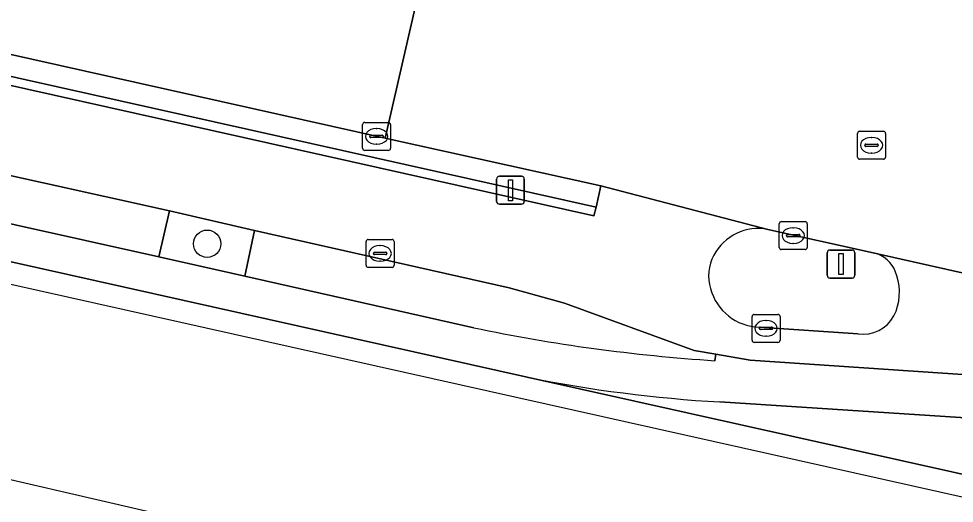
# Model space of a CAD drawing. Extents: x 162172 to 163187, y 382874 to 383685.
# Drawn here: x 162523.12 to 162556.6, y 383012.08 to 383029.41 of the extents above; entities that cross this region are included whole.
import ezdxf

# ---------------------------------------------------------------- set-up
doc = ezdxf.new("R2010")
doc.units = 0
for name, color, linetype in [('IMGEO_Boom', 7, 'Continuous'), ('IMGEO_Fietspad_open', 7, 'Continuous'), ('IMGEO_Groenvoorziening', 7, 'Continuous'), ('IMGEO_Kademuur', 7, 'Continuous'), ('IMGEO_Kolk', 7, 'Continuous'), ('IMGEO_Lichtmast', 7, 'Continuous'), ('IMGEO_Muur', 7, 'Continuous'), ('IMGEO_Rijbaan_lokaal_open', 7, 'Continuous'), ('IMGEO_Rioolput', 7, 'Continuous'), ('IMGEO_Verkeerseiland_gesloten', 7, 'Continuous'), ('IMGEO_Verkeerseiland_open', 7, 'Continuous'), ('IMGEO_Voetpad_open', 7, 'Continuous'), ('IMGEO_Waterloop', 7, 'Continuous')]:
    doc.layers.add(name, color=color, linetype=linetype)

msp = doc.modelspace()

# ---------------------------------------------------------------- linework, layer by layer
at = {"layer": 'IMGEO_Boom'}
msp.add_circle((162529.863, 383021.362), 0.489, dxfattribs=at)
at = {"layer": 'IMGEO_Fietspad_open'}
for points in [[(162549.926, 383021.874), (162543.947, 383023.434), (162543.781, 383022.666), (162543.703, 383022.357), (162314.763, 383073.543)], [(162510.415, 383026.546), (162528.512, 383022.538), (162531.554, 383021.839), (162540.668, 383019.789), (162542.644, 383019.23), (162547.286, 383017.543), (162548.064, 383017.414), (162549.295, 383017.196), (162557.254, 383016.658), (162568.783, 383015.89), (162570.095, 383015.866), (162570.372, 383016.996), (162570.463, 383017.371), (162566.672, 383017.26), (162558.536, 383017.79)], [(162558.737, 383019.897), (162553.852, 383020.997)], [(162553.159, 383018.133), (162549.616, 383018.378)]]:
    msp.add_lwpolyline(points, dxfattribs=at)
for centre, radius, start, end in [((162549.585, 383020.103), 1.803, 79.1032, 151.9936), ((162549.326, 383020.22), 1.52, 151.2901, 197.8111), ((162553.429, 383019.93), 1.148, 14.5239, 68.3769), ((162552.731, 383019.622), 1.905, 333.7376, 18.2326), ((162549.659, 383020.216), 1.838, 194.5211, 268.6679), ((162553.321, 383019.403), 1.28, 262.7197, 330.8393)]:
    msp.add_arc(centre, radius, start, end, dxfattribs=at)
at = {"layer": 'IMGEO_Groenvoorziening'}
msp.add_lwpolyline([(162531.208, 383020.201), (162531.554, 383021.839), (162528.512, 383022.538), (162528.137, 383020.89)], close=True, dxfattribs=at)
at = {"layer": 'IMGEO_Kademuur'}
msp.add_lwpolyline([(162187.251, 383096.286), (162183.031, 383097.321), (162182.996, 383097.146), (162186.034, 383096.464), (162186.014, 383096.385), (162187.94, 383094.645), (162313.239, 383066.765), (162380.82, 383051.66), (162568.136, 383009.792), (162569.19, 383010.669), (162569.694, 383011.088), (162569.191, 383011.677), (162567.965, 383010.651), (162541.309, 383016.586), (162313.416, 383067.527), (162188.296, 383095.38)], close=True, dxfattribs=at)
at = {"layer": 'IMGEO_Kolk'}
for p, q in [((162535.425, 383024.775), (162535.425, 383025.627)), ((162535.5, 383025.701), (162536.352, 383025.701)), ((162536.426, 383025.627), (162536.426, 383024.775)), ((162535.727, 383025.244), (162536.125, 383025.244)), ((162535.913, 383025.481), (162535.938, 383025.481)), ((162535.684, 383025.195), (162535.684, 383025.207)), ((162536.122, 383025.158), (162535.724, 383025.158)), ((162535.936, 383024.921), (162535.911, 383024.921)), ((162536.168, 383025.207), (162536.168, 383025.195)), ((162536.352, 383024.701), (162535.5, 383024.701)), ((162550.334, 383021.227), (162550.334, 383022.079)), ((162550.409, 383022.153), (162551.261, 383022.153)), ((162550.822, 383021.933), (162550.847, 383021.933)), ((162551.335, 383022.079), (162551.335, 383021.227)), ((162550.593, 383021.647), (162550.593, 383021.659)), ((162551.031, 383021.61), (162550.633, 383021.61)), ((162550.636, 383021.696), (162551.034, 383021.696)), ((162551.077, 383021.659), (162551.077, 383021.647)), ((162535.551, 383020.589), (162535.551, 383021.441)), ((162535.626, 383021.515), (162536.478, 383021.515)), ((162536.039, 383021.295), (162536.064, 383021.295)), ((162536.552, 383021.441), (162536.552, 383020.589)), ((162550.845, 383021.373), (162550.82, 383021.373)), ((162535.81, 383021.009), (162535.81, 383021.021)), ((162536.248, 383020.972), (162535.85, 383020.972)), ((162535.853, 383021.058), (162536.251, 383021.058)), ((162536.294, 383021.021), (162536.294, 383021.009)), ((162551.261, 383021.153), (162550.409, 383021.153)), ((162536.062, 383020.735), (162536.037, 383020.735)), ((162536.478, 383020.515), (162535.626, 383020.515)), ((162549.363, 383017.907), (162549.363, 383018.759)), ((162549.438, 383018.833), (162550.29, 383018.833)), ((162549.851, 383018.613), (162549.876, 383018.613)), ((162550.364, 383018.759), (162550.364, 383017.907)), ((162549.622, 383018.327), (162549.622, 383018.339)), ((162550.06, 383018.29), (162549.662, 383018.29)), ((162549.665, 383018.376), (162550.063, 383018.376)), ((162550.106, 383018.339), (162550.106, 383018.327)), ((162549.874, 383018.053), (162549.849, 383018.053)), ((162550.29, 383017.833), (162549.438, 383017.833))]:
    msp.add_line(p, q, dxfattribs=at)
for points in [[(162535.425, 383024.775), (162535.425, 383025.627)], [(162535.5, 383025.701), (162536.352, 383025.701)], [(162536.426, 383025.627), (162536.426, 383024.775)], [(162536.352, 383024.701), (162535.5, 383024.701)], [(162550.334, 383021.227), (162550.334, 383022.079)], [(162550.409, 383022.153), (162551.261, 383022.153)], [(162551.335, 383022.079), (162551.335, 383021.227)], [(162535.551, 383020.589), (162535.551, 383021.441)], [(162535.626, 383021.515), (162536.478, 383021.515)], [(162536.552, 383021.441), (162536.552, 383020.589)], [(162551.261, 383021.153), (162550.409, 383021.153)], [(162536.478, 383020.515), (162535.626, 383020.515)], [(162549.363, 383017.907), (162549.363, 383018.759)], [(162549.438, 383018.833), (162550.29, 383018.833)], [(162550.364, 383018.759), (162550.364, 383017.907)], [(162550.29, 383017.833), (162549.438, 383017.833)]]:
    msp.add_lwpolyline(points, dxfattribs=at)
for centre, radius, start, end in [((162535.502, 383025.625), 0.0765, 91.552, 178.448), ((162535.502, 383025.625), 0.0765, 91.552, 178.448), ((162536.35, 383025.625), 0.0765, 1.552, 88.448), ((162536.35, 383025.625), 0.0765, 1.552, 88.448), ((162535.724, 383025.204), 0.0403, 85.8775, 175.7526), ((162536.129, 383025.206), 0.0386, 1.7309, 96.639), ((162535.721, 383025.194), 0.0366, 178.938, 274.7102), ((162536.125, 383025.201), 0.043, 264.8664, 352.4533), ((162535.502, 383024.777), 0.0765, 181.552, 268.448), ((162535.502, 383024.777), 0.0765, 181.552, 268.448), ((162536.35, 383024.777), 0.0765, 271.552, 358.448), ((162536.35, 383024.777), 0.0765, 271.552, 358.448), ((162550.411, 383022.077), 0.0765, 91.552, 178.448), ((162550.411, 383022.077), 0.0765, 91.552, 178.448), ((162551.259, 383022.077), 0.0765, 1.552, 88.448), ((162551.259, 383022.077), 0.0765, 1.552, 88.448), ((162550.633, 383021.656), 0.0403, 85.8775, 175.7526), ((162550.63, 383021.646), 0.0366, 178.938, 274.7102), ((162551.034, 383021.653), 0.043, 264.8664, 352.4533), ((162551.038, 383021.658), 0.0386, 1.7309, 96.639), ((162535.628, 383021.439), 0.0765, 91.552, 178.448), ((162535.628, 383021.439), 0.0765, 91.552, 178.448), ((162536.476, 383021.439), 0.0765, 1.552, 88.448), ((162536.476, 383021.439), 0.0765, 1.552, 88.448), ((162550.411, 383021.229), 0.0765, 181.552, 268.448), ((162550.411, 383021.229), 0.0765, 181.552, 268.448), ((162551.259, 383021.229), 0.0765, 271.552, 358.448), ((162551.259, 383021.229), 0.0765, 271.552, 358.448), ((162535.85, 383021.018), 0.0403, 85.8775, 175.7526), ((162535.847, 383021.008), 0.0366, 178.938, 274.7102), ((162536.251, 383021.015), 0.043, 264.8664, 352.4533), ((162536.255, 383021.02), 0.0386, 1.7309, 96.639), ((162535.628, 383020.591), 0.0765, 181.552, 268.448), ((162535.628, 383020.591), 0.0765, 181.552, 268.448), ((162536.476, 383020.591), 0.0765, 271.552, 358.448), ((162536.476, 383020.591), 0.0765, 271.552, 358.448), ((162549.44, 383018.757), 0.0765, 91.552, 178.448), ((162549.44, 383018.757), 0.0765, 91.552, 178.448), ((162550.288, 383018.757), 0.0765, 1.552, 88.448), ((162550.288, 383018.757), 0.0765, 1.552, 88.448), ((162549.662, 383018.336), 0.0403, 85.8775, 175.7526), ((162549.659, 383018.326), 0.0366, 178.938, 274.7102), ((162550.063, 383018.333), 0.043, 264.8664, 352.4533), ((162550.067, 383018.338), 0.0386, 1.7309, 96.639), ((162549.44, 383017.909), 0.0765, 181.552, 268.448), ((162549.44, 383017.909), 0.0765, 181.552, 268.448), ((162550.288, 383017.909), 0.0765, 271.552, 358.448), ((162550.288, 383017.909), 0.0765, 271.552, 358.448)]:
    msp.add_arc(centre, radius, start, end, dxfattribs=at)
for centre, major_axis, ratio, start_param, end_param in [((162535.912, 383025.201), (-0.387, 0.002), 0.722429, 4.712389, 7.853982), ((162535.937, 383025.201), (-0.39, 0.002), 0.717154, 1.570796, 4.712389), ((162550.821, 383021.653), (-0.387, 0.002), 0.722429, 4.712389, 7.853982), ((162550.846, 383021.653), (-0.39, 0.002), 0.717154, 1.570796, 4.712389), ((162536.038, 383021.015), (-0.387, 0.002), 0.722429, 4.712389, 7.853982), ((162536.063, 383021.015), (-0.39, 0.002), 0.717154, 1.570796, 4.712389), ((162549.85, 383018.333), (-0.387, 0.002), 0.722429, 4.712389, 7.853982), ((162549.875, 383018.333), (-0.39, 0.002), 0.717154, 1.570796, 4.712389)]:
    msp.add_ellipse(centre, major_axis=major_axis, ratio=ratio, start_param=start_param, end_param=end_param, dxfattribs=at)
at = {"layer": 'IMGEO_Lichtmast'}
for p, q in [((162540.222, 383022.875), (162540.222, 383023.675)), ((162540.222, 383023.675), (162540.222, 383022.875)), ((162540.322, 383023.775), (162541.112, 383023.775)), ((162541.112, 383023.775), (162540.322, 383023.775)), ((162541.212, 383023.675), (162541.212, 383022.875)), ((162541.212, 383022.875), (162541.212, 383023.675)), ((162541.112, 383022.775), (162540.322, 383022.775)), ((162540.322, 383022.775), (162541.112, 383022.775)), ((162552.05, 383020.235), (162552.05, 383021.035)), ((162552.05, 383021.035), (162552.05, 383020.235)), ((162552.15, 383021.135), (162552.94, 383021.135)), ((162552.94, 383021.135), (162552.15, 383021.135)), ((162553.04, 383021.035), (162553.04, 383020.235)), ((162553.04, 383020.235), (162553.04, 383021.035)), ((162552.94, 383020.135), (162552.15, 383020.135)), ((162552.15, 383020.135), (162552.94, 383020.135))]:
    msp.add_line(p, q, dxfattribs=at)
for points in [[(162540.642, 383023.65), (162540.792, 383023.65), (162540.792, 383022.9), (162540.642, 383022.9), (162540.642, 383023.65)], [(162552.47, 383021.01), (162552.62, 383021.01), (162552.62, 383020.26), (162552.47, 383020.26), (162552.47, 383021.01)]]:
    msp.add_lwpolyline(points, dxfattribs=at)
for centre, start, end in [((162540.322, 383023.675), 90, 180), ((162540.322, 383023.675), 90, 180), ((162541.112, 383023.675), 0, 90), ((162541.112, 383023.675), 360, 90), ((162540.322, 383022.875), 180, 270), ((162540.322, 383022.875), 180, 270), ((162541.112, 383022.875), 270, 0), ((162541.112, 383022.875), 270, 0), ((162552.15, 383021.035), 90, 180), ((162552.15, 383021.035), 90, 180), ((162552.94, 383021.035), 0, 90), ((162552.94, 383021.035), 360, 90), ((162552.15, 383020.235), 180, 270), ((162552.15, 383020.235), 180, 270), ((162552.94, 383020.235), 270, 0), ((162552.94, 383020.235), 270, 0)]:
    msp.add_arc(centre, 0.1, start, end, dxfattribs=at)
at = {"layer": 'IMGEO_Muur'}
msp.add_lwpolyline([(162543.781, 383022.666), (162442.682, 383045.253)], dxfattribs=at)
at = {"layer": 'IMGEO_Rijbaan_lokaal_open'}
msp.add_lwpolyline([(162387.584, 383057.578), (162267.118, 383084.469), (162267.056, 383084.129), (162314.763, 383073.543), (162543.703, 383022.357), (162543.781, 383022.666), (162442.682, 383045.253), (162434.341, 383047.118), (162396.928, 383055.458)], close=True, dxfattribs=at)
for points in [[(162442.859, 383046.021), (162536.233, 383025.143), (162537.469, 383030.557), (162493.634, 383040.136)], [(162540.007, 383030.034), (162537.469, 383030.557), (162536.233, 383025.143), (162543.947, 383023.434), (162549.926, 383021.874), (162553.583, 383021.058), (162553.852, 383020.997), (162558.737, 383019.897), (162566.741, 383018.195), (162567.067, 383018.123), (162568.518, 383024.457)]]:
    msp.add_lwpolyline(points, dxfattribs=at)
at = {"layer": 'IMGEO_Rioolput'}
for p, q in [((162553.137, 383024.458), (162553.137, 383025.31)), ((162553.212, 383025.384), (162554.064, 383025.384)), ((162554.138, 383025.31), (162554.138, 383024.458)), ((162553.439, 383024.927), (162553.837, 383024.927)), ((162553.625, 383025.164), (162553.65, 383025.164)), ((162553.396, 383024.878), (162553.396, 383024.89)), ((162553.834, 383024.841), (162553.436, 383024.841)), ((162553.648, 383024.604), (162553.623, 383024.604)), ((162553.88, 383024.89), (162553.88, 383024.878)), ((162554.064, 383024.384), (162553.212, 383024.384))]:
    msp.add_line(p, q, dxfattribs=at)
for points in [[(162553.137, 383024.458), (162553.137, 383025.31)], [(162553.212, 383025.384), (162554.064, 383025.384)], [(162554.138, 383025.31), (162554.138, 383024.458)], [(162554.064, 383024.384), (162553.212, 383024.384)]]:
    msp.add_lwpolyline(points, dxfattribs=at)
for centre, radius, start, end in [((162553.214, 383025.308), 0.0765, 91.552, 178.448), ((162553.214, 383025.308), 0.0765, 91.552, 178.448), ((162554.062, 383025.308), 0.0765, 1.552, 88.448), ((162554.062, 383025.308), 0.0765, 1.552, 88.448), ((162553.436, 383024.887), 0.0403, 85.8775, 175.7526), ((162553.841, 383024.889), 0.0386, 1.7309, 96.639), ((162553.433, 383024.877), 0.0366, 178.938, 274.7102), ((162553.837, 383024.884), 0.043, 264.8664, 352.4533), ((162553.214, 383024.46), 0.0765, 181.552, 268.448), ((162553.214, 383024.46), 0.0765, 181.552, 268.448), ((162554.062, 383024.46), 0.0765, 271.552, 358.448), ((162554.062, 383024.46), 0.0765, 271.552, 358.448)]:
    msp.add_arc(centre, radius, start, end, dxfattribs=at)
for centre, major_axis, ratio, start_param, end_param in [((162553.624, 383024.884), (-0.387, 0.002), 0.722429, 4.712389, 7.853982), ((162553.649, 383024.884), (-0.39, 0.002), 0.717154, 1.570796, 4.712389)]:
    msp.add_ellipse(centre, major_axis=major_axis, ratio=ratio, start_param=start_param, end_param=end_param, dxfattribs=at)
at = {"layer": 'IMGEO_Verkeerseiland_gesloten'}
for points in [[(162553.852, 383020.997), (162553.583, 383021.058), (162549.926, 383021.874)], [(162549.616, 383018.378), (162553.159, 383018.133)]]:
    msp.add_lwpolyline(points, dxfattribs=at)
for centre, radius, start, end in [((162549.585, 383020.103), 1.803, 79.1032, 151.9936), ((162549.326, 383020.22), 1.52, 151.2901, 197.8111), ((162553.429, 383019.93), 1.148, 14.5239, 68.3769), ((162552.731, 383019.622), 1.905, 333.7376, 18.2326), ((162549.659, 383020.216), 1.838, 194.5211, 268.6679), ((162553.321, 383019.403), 1.28, 262.7197, 330.8393)]:
    msp.add_arc(centre, radius, start, end, dxfattribs=at)
at = {"layer": 'IMGEO_Verkeerseiland_open'}
for points in [[(162442.682, 383045.253), (162543.781, 383022.666), (162543.947, 383023.434), (162536.233, 383025.143), (162442.859, 383046.021)], [(162528.512, 383022.538), (162510.415, 383026.546), (162510.072, 383024.91), (162528.137, 383020.89)]]:
    msp.add_lwpolyline(points, close=True, dxfattribs=at)
for points in [[(162531.554, 383021.839), (162531.208, 383020.201)], [(162548.064, 383017.414), (162547.286, 383017.543), (162542.644, 383019.23), (162540.668, 383019.789), (162531.554, 383021.839)], [(162531.208, 383020.201), (162539.4, 383018.356)], [(162548.034, 383017.177), (162548.064, 383017.414)], [(162541.309, 383016.586), (162567.965, 383010.651), (162569.191, 383011.677), (162569.837, 383014.297), (162548.212, 383015.702)]]:
    msp.add_lwpolyline(points, dxfattribs=at)
for centre, radius, start, end in [((162552.049, 383078.784), 61.738, 258.17723, 266.27111), ((162551.006, 383064.912), 49.29, 258.6541, 266.7507)]:
    msp.add_arc(centre, radius, start, end, dxfattribs=at)
at = {"layer": 'IMGEO_Voetpad_open'}
for points in [[(162178.504, 383097.198), (162178.435, 383097.059), (162178.404, 383096.912), (162178.313, 383096.478), (162179.451, 383096.231), (162182.673, 383095.535), (162182.996, 383097.146), (162183.031, 383097.321), (162187.251, 383096.286), (162188.296, 383095.38), (162313.416, 383067.527), (162541.309, 383016.586)], [(162539.4, 383018.356), (162531.208, 383020.201), (162528.137, 383020.89), (162510.072, 383024.91)], [(162548.212, 383015.702), (162569.837, 383014.297), (162570.224, 383015.864), (162570.095, 383015.866), (162568.783, 383015.89), (162557.254, 383016.658), (162549.295, 383017.196), (162548.064, 383017.414), (162548.034, 383017.177)]]:
    msp.add_lwpolyline(points, dxfattribs=at)
for centre, radius, start, end in [((162552.049, 383078.784), 61.738, 258.17723, 266.27111), ((162551.006, 383064.912), 49.29, 258.6541, 266.7507)]:
    msp.add_arc(centre, radius, start, end, dxfattribs=at)
at = {"layer": 'IMGEO_Waterloop'}
for points in [[(162380.82, 383051.66), (162568.136, 383009.792), (162569.19, 383010.669), (162581.66, 383007.872), (162582.055, 383007.783), (162583.016, 383007.567), (162588.519, 383006.333), (162593.554, 383005.204), (162599.117, 383003.956), (162610.943, 383001.304), (162614.366, 383000.536), (162616.765, 383000), (162632.556, 382996.471), (162633.94, 382996.162), (162709.152, 382979.355), (162710.478, 382979.058), (162718.86, 382977.185), (162720.216, 382976.882), (162784.129, 382962.6)], [(163125.436, 382874.202), (162549.091, 383006.865), (162500.065, 383018.15)]]:
    msp.add_lwpolyline(points, dxfattribs=at)

doc.saveas('drawing.dxf')
